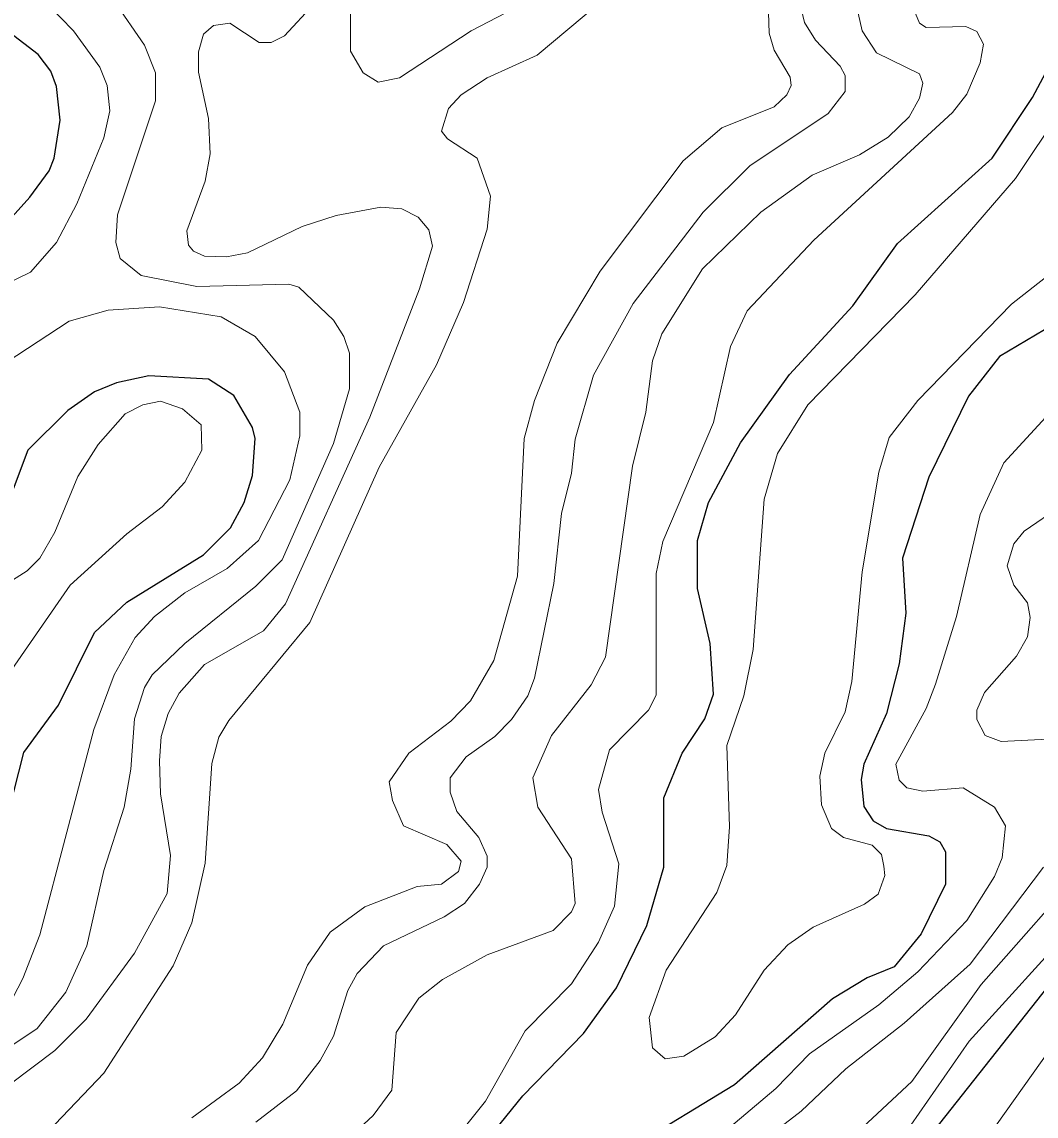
# Model space of a CAD drawing. Extents: x 577 to 602.9, y 7483.8 to 7511.6.
# Drawn here: x 581.886 to 582.841, y 7485.838 to 7486.869 of the extents above; entities that cross this region are included whole.
import ezdxf

# ---------------------------------------------------------------- set-up
doc = ezdxf.new("R2010")
doc.units = 0
doc.header["$LTSCALE"] = 0.032
doc.layers.add('1', color=7, linetype='Continuous', lineweight=25)
doc.layers.add('2', color=7, linetype='Continuous', lineweight=13)

msp = doc.modelspace()

# ---------------------------------------------------------------- linework, layer by layer
at = {"layer": '1'}
for points in [[(581.8564, 7486.6631), (581.893, 7486.7036), (581.9113, 7486.7283), (581.916, 7486.7402), (581.9216, 7486.776), (581.9184, 7486.8078), (581.9129, 7486.8221), (581.9009, 7486.838), (581.8739, 7486.8587)], [(582.3001, 7485.786), (582.3574, 7485.8568), (582.4146, 7485.9156), (582.4456, 7485.9586), (582.4742, 7486.0174), (582.4902, 7486.0723), (582.4902, 7486.1375), (582.5076, 7486.1796), (582.5291, 7486.2122), (582.5371, 7486.2353), (582.5339, 7486.283), (582.522, 7486.3347), (582.522, 7486.38), (582.5323, 7486.4158), (582.5625, 7486.4722), (582.6086, 7486.5366), (582.6683, 7486.6011), (582.7104, 7486.6599), (582.7995, 7486.7402), (582.8376, 7486.7975), (582.8631, 7486.8452)], [(582.8575, 7486.5836), (582.8066, 7486.5533), (582.7772, 7486.516), (582.7398, 7486.4396), (582.7152, 7486.3633), (582.7184, 7486.3116), (582.712, 7486.2639), (582.7001, 7486.217), (582.6786, 7486.1693), (582.6762, 7486.155), (582.6786, 7486.1295), (582.6874, 7486.116), (582.7001, 7486.1088), (582.7398, 7486.1017), (582.7502, 7486.0961), (582.7557, 7486.0866), (582.7557, 7486.0564), (582.7327, 7486.0094), (582.7072, 7485.9784), (582.6818, 7485.9681), (582.6492, 7485.9482), (582.5569, 7485.8671), (582.4599, 7485.8083)], [(581.8588, 7486.0691), (581.8874, 7486.1804), (581.92, 7486.2249), (581.9542, 7486.2933), (581.9844, 7486.322), (582.0568, 7486.3665), (582.0822, 7486.3919), (582.0949, 7486.4158), (582.1029, 7486.4412), (582.1053, 7486.4762), (582.1029, 7486.4866), (582.0854, 7486.5168), (582.0616, 7486.5319), (582.0051, 7486.5351), (581.9749, 7486.5287), (581.9542, 7486.52), (581.9288, 7486.5025), (581.8914, 7486.4651), (581.8651, 7486.3959)], [(582.8687, 7485.9808), (582.7335, 7485.8099)]]:
    msp.add_lwpolyline(points, dxfattribs=at)
at = {"layer": '2'}
for points in [[(581.8349, 7486.6042), (581.8938, 7486.6329), (581.9184, 7486.6607), (581.9375, 7486.6973), (581.9629, 7486.7593), (581.9685, 7486.7847), (581.9661, 7486.8086), (581.959, 7486.8261), (581.9343, 7486.8603), (581.8484, 7486.9486)], [(582.6643, 7486.9175), (582.677, 7486.8603), (582.6905, 7486.8396), (582.7311, 7486.8197), (582.7343, 7486.811), (582.7311, 7486.7967), (582.7215, 7486.7792), (582.7017, 7486.7601), (582.6746, 7486.7434), (582.6301, 7486.7243), (582.5816, 7486.6893), (582.5267, 7486.636), (582.4886, 7486.5748), (582.4798, 7486.5494), (582.4735, 7486.5009), (582.4607, 7486.45), (582.4353, 7486.2703), (582.4218, 7486.244)], [(582.588, 7486.9072), (582.5895, 7486.8579), (582.5943, 7486.842), (582.6094, 7486.8166), (582.6102, 7486.8086), (582.6062, 7486.7999), (582.5943, 7486.7887), (582.545, 7486.7688), (582.5084, 7486.7378), (582.4305, 7486.6337), (582.39, 7486.5661), (582.3685, 7486.512), (582.3589, 7486.4762), (582.3526, 7486.3466), (582.3303, 7486.2671), (582.3081, 7486.2289), (582.2898, 7486.2098), (582.25, 7486.1796), (582.2317, 7486.1526), (582.2349, 7486.1351), (582.2452, 7486.1112), (582.2858, 7486.0937), (582.2993, 7486.0778), (582.2969, 7486.0683), (582.281, 7486.0564), (582.258, 7486.054), (582.2087, 7486.0349), (582.1761, 7486.011), (582.1546, 7485.98), (582.1315, 7485.9244), (582.1124, 7485.8926), (582.0902, 7485.8687), (582.0456, 7485.8361)], [(582.289, 7486.1566), (582.3041, 7486.1764), (582.3311, 7486.1955), (582.347, 7486.2114), (582.3621, 7486.2337), (582.3685, 7486.2504), (582.3868, 7486.3394), (582.3939, 7486.4054), (582.4035, 7486.4436), (582.4067, 7486.4754), (582.4242, 7486.5359), (582.4615, 7486.6034), (582.5275, 7486.6893), (582.5713, 7486.7331), (582.6452, 7486.7824), (582.6611, 7486.803), (582.6611, 7486.8181), (582.6563, 7486.8269), (582.6333, 7486.8515), (582.6229, 7486.8682), (582.6134, 7486.908)], [(582.382, 7486.8985), (582.3089, 7486.8603), (582.2413, 7486.8158), (582.2214, 7486.8118), (582.2071, 7486.8205), (582.1951, 7486.8412), (582.1951, 7486.877)], [(581.8453, 7485.8838), (581.9001, 7485.9204), (581.9272, 7485.9546), (581.947, 7485.9983), (581.9629, 7486.0691), (581.982, 7486.1287), (581.9884, 7486.1645), (581.9916, 7486.2122), (582.0011, 7486.2416), (582.0083, 7486.2536), (582.0393, 7486.283), (582.1061, 7486.3371), (582.1307, 7486.3617), (582.1792, 7486.4714), (582.1943, 7486.5231), (582.1943, 7486.5565), (582.1888, 7486.5724), (582.1792, 7486.5875), (582.1466, 7486.6186), (582.1371, 7486.6217), (582.0504, 7486.6193), (581.9979, 7486.6297), (581.9781, 7486.6456), (581.9741, 7486.6607), (581.9757, 7486.6869), (582.0115, 7486.7943), (582.0115, 7486.8205), (582.0011, 7486.8468), (581.9725, 7486.8881)], [(582.1609, 7486.8857), (582.1331, 7486.8555), (582.1204, 7486.8492), (582.1093, 7486.8492), (582.0814, 7486.8674), (582.0663, 7486.8651), (582.0568, 7486.8571), (582.052, 7486.8404), (582.052, 7486.8213), (582.0616, 7486.7776), (582.0631, 7486.7442), (582.0584, 7486.7187), (582.0409, 7486.6718), (582.0425, 7486.6583), (582.0472, 7486.6527), (582.0576, 7486.648), (582.0783, 7486.6472), (582.0981, 7486.6512), (582.1498, 7486.6758), (582.1816, 7486.6861), (582.2238, 7486.6941), (582.2436, 7486.6925), (582.2588, 7486.6846), (582.2691, 7486.6726), (582.2723, 7486.6575), (582.2603, 7486.617), (582.2134, 7486.4961), (582.1339, 7486.3204), (582.1132, 7486.2949), (582.0576, 7486.2631), (582.0337, 7486.2361), (582.0234, 7486.217), (582.017, 7486.1955), (582.0154, 7486.1725), (582.0162, 7486.1414), (582.0258, 7486.0834), (582.0226, 7486.0476), (581.9916, 7485.9912), (581.9463, 7485.9291), (581.9168, 7485.8997), (581.8747, 7485.8679)], [(581.9105, 7485.8234), (581.9629, 7485.8782), (582.0282, 7485.9792), (582.0456, 7486.0198), (582.0584, 7486.0762), (582.0647, 7486.1701), (582.0711, 7486.1947), (582.0806, 7486.2106), (582.157, 7486.3029), (582.2222, 7486.4492), (582.2762, 7486.5454), (582.3017, 7486.6042), (582.324, 7486.6734), (582.3271, 7486.7044), (582.3144, 7486.7402), (582.2866, 7486.7585), (582.281, 7486.7657), (582.2874, 7486.7871), (582.2993, 7486.7999), (582.324, 7486.8158), (582.3709, 7486.8372), (582.4289, 7486.8857)], [(582.7215, 7486.8913), (582.7311, 7486.8674), (582.7375, 7486.8635), (582.7748, 7486.8643), (582.7852, 7486.8595), (582.7915, 7486.8476), (582.7883, 7486.8301), (582.7756, 7486.8006), (582.7621, 7486.7832), (582.6317, 7486.6631), (582.5689, 7486.5963), (582.553, 7486.5629), (582.5371, 7486.4913), (582.4894, 7486.3792), (582.483, 7486.349), (582.483, 7486.2345), (582.4758, 7486.2202), (582.4393, 7486.1828), (582.4289, 7486.1454), (582.4321, 7486.124), (582.448, 7486.0754), (582.444, 7486.0357), (582.4289, 7486.0015), (582.4035, 7485.9625)], [(582.8543, 7486.6313), (582.8178, 7486.6026), (582.7295, 7486.512), (582.7025, 7486.477), (582.6929, 7486.4444), (582.677, 7486.3506), (582.6675, 7486.2472), (582.6611, 7486.2186), (582.642, 7486.1796), (582.6373, 7486.1581), (582.6388, 7486.1311), (582.6484, 7486.1088), (582.6595, 7486.1001), (582.6866, 7486.0929), (582.6953, 7486.0842), (582.6977, 7486.0731), (582.6985, 7486.0643), (582.6921, 7486.0468), (582.6794, 7486.0373), (582.6309, 7486.0158), (582.607, 7485.9991), (582.5848, 7485.9753), (582.5577, 7485.9331), (582.5387, 7485.9124), (582.5092, 7485.8941), (582.4917, 7485.8918), (582.4798, 7485.9021), (582.4766, 7485.9307), (582.4925, 7485.9753), (582.5402, 7486.0484), (582.5498, 7486.0739), (582.5522, 7486.1104), (582.5498, 7486.1868), (582.5657, 7486.2337), (582.5744, 7486.2774), (582.5848, 7486.419), (582.5975, 7486.4619), (582.6261, 7486.508), (582.7271, 7486.6114), (582.8217, 7486.7211), (582.8647, 7486.7855)], [(581.8628, 7485.922), (581.8866, 7485.9673), (581.9025, 7486.0087), (581.9534, 7486.2019), (581.9725, 7486.2536), (581.9924, 7486.2886), (582.0107, 7486.3084), (582.0393, 7486.3307), (582.079, 7486.3538), (582.1085, 7486.38), (582.1379, 7486.4373), (582.1474, 7486.4786), (582.1474, 7486.5009), (582.1331, 7486.539), (582.1053, 7486.5724), (582.0735, 7486.5907), (582.0154, 7486.6003), (581.9669, 7486.5971), (581.9303, 7486.5867), (581.8413, 7486.5287)], [(581.8707, 7486.2504), (581.9311, 7486.3379), (581.9844, 7486.3864), (582.0178, 7486.4118), (582.0393, 7486.4349), (582.0552, 7486.4651), (582.0544, 7486.4889), (582.0369, 7486.504), (582.0162, 7486.5112), (581.9995, 7486.508), (581.9828, 7486.4993), (581.9574, 7486.4706), (581.9383, 7486.4404), (581.9168, 7486.388), (581.9025, 7486.3633), (581.8906, 7486.3514), (581.8325, 7486.3148)], [(582.4949, 7485.7788), (582.5959, 7485.8639), (582.6277, 7485.8965), (582.6929, 7485.9427), (582.7295, 7485.9737), (582.7756, 7486.0222), (582.8019, 7486.0635), (582.809, 7486.081), (582.8122, 7486.1112), (582.8019, 7486.1287), (582.7724, 7486.147), (582.7343, 7486.1438), (582.7192, 7486.147), (582.712, 7486.1542), (582.7088, 7486.1693), (582.7375, 7486.2218), (582.7462, 7486.2448), (582.7661, 7486.3084), (582.7883, 7486.4046), (582.8106, 7486.4532), (582.8607, 7486.508)], [(582.871, 7486.1939), (582.8082, 7486.1907), (582.7931, 7486.1963), (582.7852, 7486.2114), (582.7852, 7486.2202), (582.7923, 7486.2369), (582.8225, 7486.2711), (582.8329, 7486.2893), (582.8353, 7486.3076), (582.8329, 7486.3212), (582.8201, 7486.3379), (582.8138, 7486.3561), (582.8201, 7486.3768), (582.8297, 7486.3887), (582.8647, 7486.4126)], [(582.4218, 7486.244), (582.3844, 7486.1963), (582.3669, 7486.1566), (582.3717, 7486.1287), (582.4035, 7486.0802), (582.4067, 7486.0381), (582.4035, 7486.0301), (582.386, 7486.0126), (582.324, 7485.9896), (582.2818, 7485.9665), (582.2596, 7485.949), (582.2381, 7485.9164), (582.2341, 7485.8623), (582.2166, 7485.8385), (582.1729, 7485.7979)], [(582.1061, 7485.8321), (582.1442, 7485.8615), (582.1665, 7485.8902), (582.1792, 7485.9132), (582.1928, 7485.9562), (582.2015, 7485.9721), (582.2262, 7485.9983), (582.2834, 7486.0254), (582.3025, 7486.0381), (582.3168, 7486.0564), (582.324, 7486.0723), (582.324, 7486.0826), (582.316, 7486.1001), (582.2953, 7486.1247), (582.289, 7486.143), (582.289, 7486.1566)], [(582.8949, 7486.0818), (582.7891, 7485.9617), (582.7239, 7485.8703), (582.6683, 7485.8186)], [(582.5434, 7485.7836), (582.6198, 7485.8425), (582.6619, 7485.8822), (582.7168, 7485.9252), (582.7788, 7485.9808), (582.848, 7486.0723)], [(582.0989, 7485.4711), (582.1331, 7485.483), (582.1888, 7485.4958), (582.3049, 7485.5045), (582.4162, 7485.5467), (582.5466, 7485.6421), (582.6754, 7485.7677), (582.7152, 7485.8178), (582.778, 7485.9085), (582.8806, 7486.0214)], [(582.4035, 7485.9625), (582.3597, 7485.918), (582.3224, 7485.852), (582.3009, 7485.825)], [(582.6524, 7485.6278), (582.685, 7485.6604), (582.7406, 7485.7288), (582.7772, 7485.7924), (582.8551, 7485.9021)]]:
    msp.add_lwpolyline(points, dxfattribs=at)

doc.saveas('drawing.dxf')
